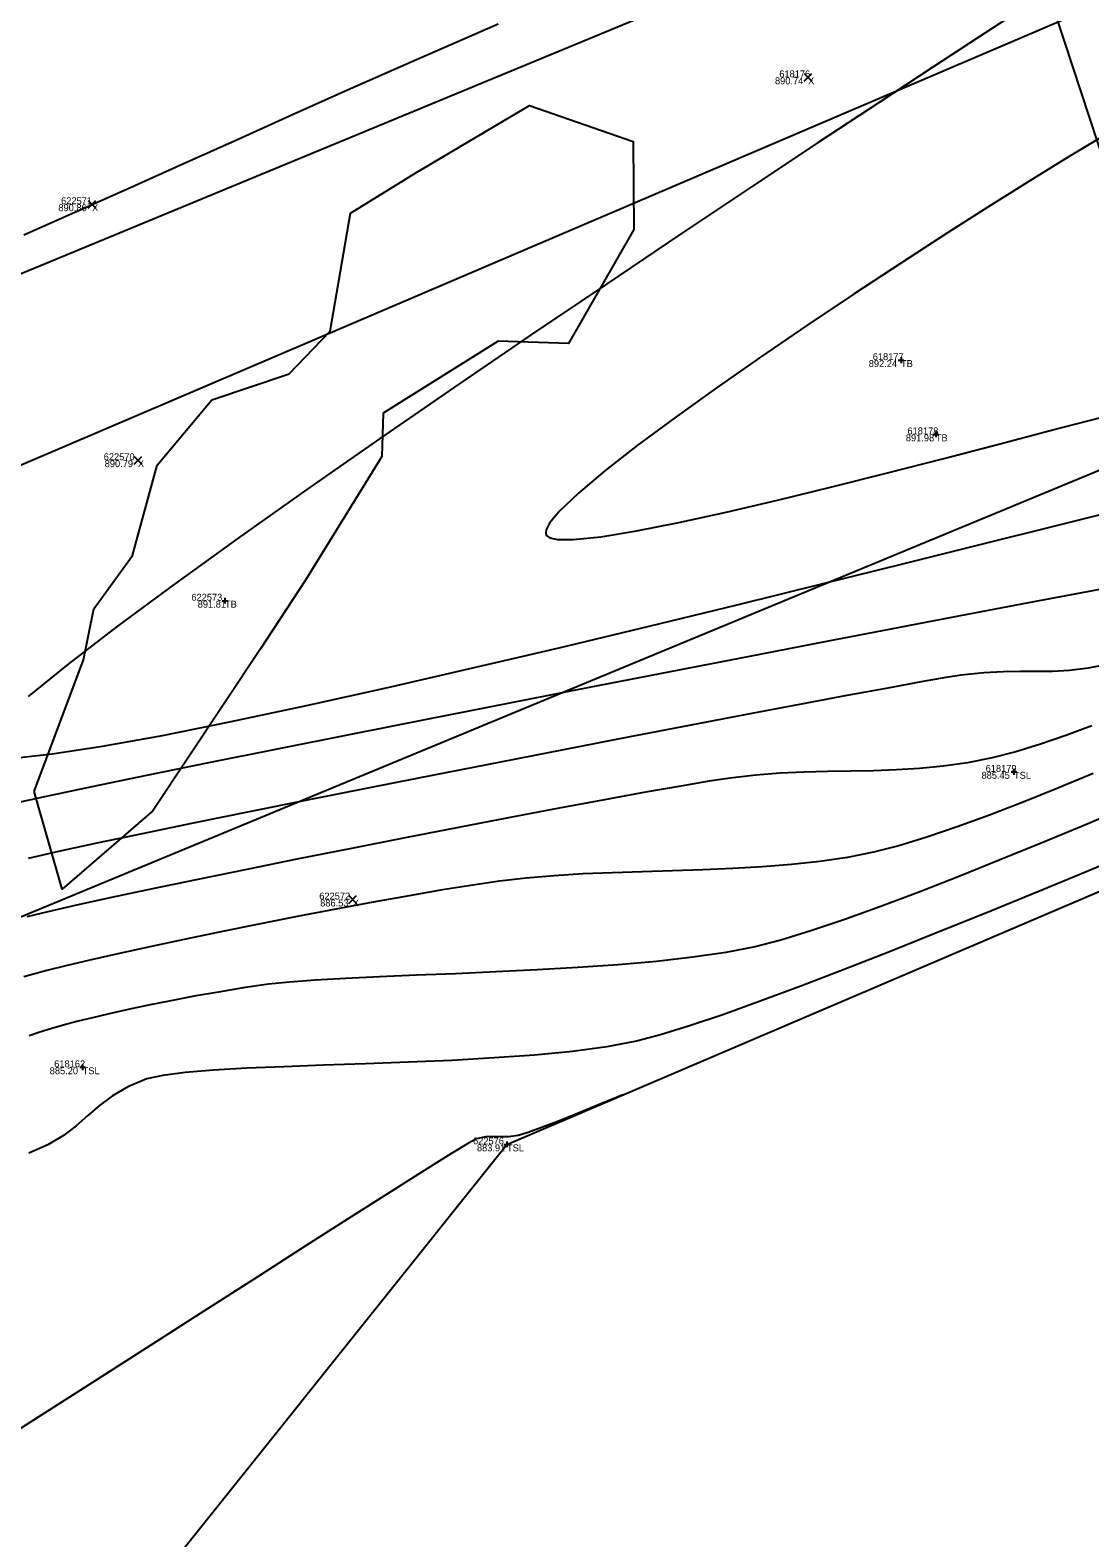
# Model space of a CAD drawing. Extents: x 1957117 to 1971063, y 701601 to 715861.
# Drawn here: x 1966403.5 to 1966457.1, y 709399.2 to 709475.4 of the extents above; entities that cross this region are included whole.
import ezdxf

# ---------------------------------------------------------------- set-up
doc = ezdxf.new("R2010")
doc.units = 0
for name, color, linetype in [('AP_X_Lights', 7, 'Continuous'), ('DT_X_Contour_Major', 7, 'Continuous'), ('DT_X_Contour_Minor', 7, 'Continuous'), ('DT_X_TIN_Hull', 7, 'Continuous'), ('GE_X_CL_20', 7, 'Continuous'), ('PV_P_Drive', 7, 'Continuous'), ('PV_P_Shoulder', 7, 'Continuous'), ('RS_Raster1', 7, 'Continuous'), ('RW_X_Esmt_RR', 7, 'Continuous'), ('RW_X_Fee_RW', 7, 'Continuous'), ('SC_Scratch1', 7, 'Continuous'), ('SC_Shading5', 7, 'Continuous'), ('VG_X_Tree_Line_Rt', 7, 'Continuous')]:
    doc.layers.add(name, color=color, linetype=linetype)

msp = doc.modelspace()

# ---------------------------------------------------------------- linework, layer by layer
at = {"layer": 'AP_X_Lights'}
for p, q in [((1966442.619, 709472.773), (1966443.007, 709473.163)), ((1966442.619, 709473.163), (1966443.007, 709472.773)), ((1966406.442, 709466.36), (1966406.83, 709466.75)), ((1966406.442, 709466.75), (1966406.83, 709466.36)), ((1966408.758, 709453.423), (1966409.146, 709453.813)), ((1966408.758, 709453.813), (1966409.146, 709453.423)), ((1966419.614, 709431.221), (1966420.002, 709431.611)), ((1966419.614, 709431.611), (1966420.002, 709431.221))]:
    msp.add_line(p, q, dxfattribs=at)
at = {"layer": 'DT_X_Contour_Major'}
for points in [[(1966402.552, 709436.248), (1966404.34, 709436.644), (1966406.645, 709437.133), (1966409.401, 709437.704), (1966412.543, 709438.342), (1966416.006, 709439.038), (1966419.725, 709439.778), (1966423.634, 709440.55), (1966427.67, 709441.341), (1966431.766, 709442.141), (1966435.857, 709442.937), (1966439.879, 709443.716), (1966443.767, 709444.466), (1966447.455, 709445.176), (1966450.878, 709445.832), (1966453.971, 709446.423), (1966456.67, 709446.938), (1966458.908, 709447.362)], [(1966402.552, 709436.248), (1966404.34, 709436.644), (1966406.645, 709437.133), (1966409.401, 709437.704), (1966412.543, 709438.342), (1966416.006, 709439.038), (1966419.725, 709439.778), (1966423.634, 709440.55), (1966427.67, 709441.341), (1966431.766, 709442.141), (1966435.857, 709442.937), (1966439.879, 709443.716), (1966443.767, 709444.466), (1966447.455, 709445.176), (1966450.878, 709445.832), (1966453.971, 709446.423), (1966456.67, 709446.938), (1966458.908, 709447.362)], [(1966458.895, 709433.65), (1966456.54, 709432.678), (1966454.136, 709431.69), (1966451.714, 709430.701), (1966449.304, 709429.726), (1966446.937, 709428.78), (1966444.643, 709427.88), (1966442.454, 709427.038), (1966440.401, 709426.272), (1966438.513, 709425.596), (1966436.821, 709425.024), (1966435.356, 709424.573), (1966434.149, 709424.257), (1966432.646, 709423.973), (1966430.913, 709423.742), (1966428.998, 709423.555), (1966426.947, 709423.407), (1966424.809, 709423.288), (1966422.63, 709423.192), (1966420.457, 709423.111), (1966418.339, 709423.038), (1966416.322, 709422.966), (1966414.453, 709422.886), (1966412.78, 709422.791), (1966411.35, 709422.675), (1966410.211, 709422.529), (1966409.409, 709422.346), (1966408.443, 709421.954), (1966407.666, 709421.503), (1966407.015, 709421.013), (1966406.426, 709420.5), (1966405.838, 709419.984), (1966405.187, 709419.484), (1966404.411, 709419.017), (1966403.448, 709418.603)], [(1966458.895, 709433.65), (1966456.54, 709432.678), (1966454.136, 709431.69), (1966451.714, 709430.701), (1966449.304, 709429.726), (1966446.937, 709428.78), (1966444.643, 709427.88), (1966442.454, 709427.038), (1966440.401, 709426.272), (1966438.513, 709425.596), (1966436.821, 709425.024), (1966435.356, 709424.573), (1966434.149, 709424.257), (1966432.646, 709423.973), (1966430.913, 709423.742), (1966428.998, 709423.555), (1966426.947, 709423.407), (1966424.809, 709423.288), (1966422.63, 709423.192), (1966420.457, 709423.111), (1966418.339, 709423.038), (1966416.322, 709422.966), (1966414.453, 709422.886), (1966412.78, 709422.791), (1966411.35, 709422.675), (1966410.211, 709422.529), (1966409.409, 709422.346), (1966408.443, 709421.954), (1966407.666, 709421.503), (1966407.015, 709421.013), (1966406.426, 709420.5), (1966405.838, 709419.984), (1966405.187, 709419.484), (1966404.411, 709419.017), (1966403.448, 709418.603)]]:
    msp.add_lwpolyline(points, dxfattribs=at)
at = {"layer": 'DT_X_Contour_Minor'}
for points in [[(1966453.195, 709476.136), (1966451.407, 709474.978), (1966449.121, 709473.485), (1966446.405, 709471.702), (1966443.329, 709469.671), (1966439.961, 709467.435), (1966436.37, 709465.038), (1966432.626, 709462.523), (1966428.798, 709459.933), (1966424.954, 709457.31), (1966421.163, 709454.699), (1966417.496, 709452.141), (1966414.019, 709449.681), (1966410.804, 709447.362), (1966407.918, 709445.226), (1966405.43, 709443.316), (1966403.41, 709441.677)], [(1966453.195, 709476.136), (1966451.407, 709474.978), (1966449.121, 709473.485), (1966446.405, 709471.702), (1966443.329, 709469.671), (1966439.961, 709467.435), (1966436.37, 709465.038), (1966432.626, 709462.523), (1966428.798, 709459.933), (1966424.954, 709457.31), (1966421.163, 709454.699), (1966417.496, 709452.141), (1966414.019, 709449.681), (1966410.804, 709447.362), (1966407.918, 709445.226), (1966405.43, 709443.316), (1966403.41, 709441.677)], [(1966403.19, 709465.01), (1966405.772, 709466.155), (1966408.462, 709467.356), (1966411.222, 709468.595), (1966414.015, 709469.85), (1966416.803, 709471.102), (1966419.549, 709472.329), (1966422.214, 709473.513), (1966424.762, 709474.632), (1966427.155, 709475.665)], [(1966403.19, 709465.01), (1966405.772, 709466.155), (1966408.462, 709467.356), (1966411.222, 709468.595), (1966414.015, 709469.85), (1966416.803, 709471.102), (1966419.549, 709472.329), (1966422.214, 709473.513), (1966424.762, 709474.632), (1966427.155, 709475.665)], [(1966457.606, 709469.935), (1966456.012, 709468.974), (1966454.156, 709467.83), (1966452.09, 709466.532), (1966449.865, 709465.111), (1966447.533, 709463.6), (1966445.146, 709462.028), (1966442.755, 709460.428), (1966440.412, 709458.83), (1966438.168, 709457.265), (1966436.076, 709455.764), (1966434.185, 709454.359), (1966432.549, 709453.081), (1966431.218, 709451.96), (1966430.245, 709451.028), (1966429.758, 709450.439), (1966429.581, 709450.1), (1966429.558, 709449.926), (1966429.577, 709449.855), (1966429.617, 709449.794), (1966429.765, 709449.698), (1966430.151, 709449.614), (1966430.948, 709449.607), (1966432.351, 709449.752), (1966434.149, 709450.046), (1966436.278, 709450.467), (1966438.674, 709450.994), (1966441.275, 709451.604), (1966444.016, 709452.276), (1966446.834, 709452.986), (1966449.666, 709453.713), (1966452.449, 709454.436), (1966455.119, 709455.131), (1966457.613, 709455.778)], [(1966457.606, 709469.935), (1966456.012, 709468.974), (1966454.156, 709467.83), (1966452.09, 709466.532), (1966449.865, 709465.111), (1966447.533, 709463.6), (1966445.146, 709462.028), (1966442.755, 709460.428), (1966440.412, 709458.83), (1966438.168, 709457.265), (1966436.076, 709455.764), (1966434.185, 709454.359), (1966432.549, 709453.081), (1966431.218, 709451.96), (1966430.245, 709451.028), (1966429.758, 709450.439), (1966429.581, 709450.1), (1966429.558, 709449.926), (1966429.577, 709449.855), (1966429.617, 709449.794), (1966429.765, 709449.698), (1966430.151, 709449.614), (1966430.948, 709449.607), (1966432.351, 709449.752), (1966434.149, 709450.046), (1966436.278, 709450.467), (1966438.674, 709450.994), (1966441.275, 709451.604), (1966444.016, 709452.276), (1966446.834, 709452.986), (1966449.666, 709453.713), (1966452.449, 709454.436), (1966455.119, 709455.131), (1966457.613, 709455.778)], [(1966402.685, 709438.568), (1966404.63, 709438.771), (1966407.159, 709439.16), (1966410.195, 709439.713), (1966413.661, 709440.407), (1966417.481, 709441.222), (1966421.58, 709442.133), (1966425.88, 709443.12), (1966430.306, 709444.161), (1966434.781, 709445.232), (1966439.23, 709446.313), (1966443.575, 709447.381), (1966447.741, 709448.413), (1966451.651, 709449.388), (1966455.229, 709450.284), (1966458.399, 709451.079)], [(1966402.685, 709438.568), (1966404.63, 709438.771), (1966407.159, 709439.16), (1966410.195, 709439.713), (1966413.661, 709440.407), (1966417.481, 709441.222), (1966421.58, 709442.133), (1966425.88, 709443.12), (1966430.306, 709444.161), (1966434.781, 709445.232), (1966439.23, 709446.313), (1966443.575, 709447.381), (1966447.741, 709448.413), (1966451.651, 709449.388), (1966455.229, 709450.284), (1966458.399, 709451.079)], [(1966403.428, 709433.51), (1966404.962, 709433.856), (1966406.897, 709434.274), (1966409.181, 709434.754), (1966411.762, 709435.286), (1966414.587, 709435.861), (1966417.605, 709436.468), (1966420.763, 709437.098), (1966424.008, 709437.739), (1966427.289, 709438.383), (1966430.553, 709439.02), (1966433.748, 709439.639), (1966436.822, 709440.231), (1966439.721, 709440.785), (1966442.395, 709441.292), (1966444.791, 709441.741), (1966446.857, 709442.123), (1966448.539, 709442.428), (1966449.787, 709442.646), (1966450.548, 709442.766), (1966451.695, 709442.892), (1966452.677, 709442.946), (1966453.546, 709442.956), (1966454.358, 709442.952), (1966455.166, 709442.96), (1966456.024, 709443.011), (1966456.987, 709443.131), (1966458.107, 709443.35)], [(1966403.428, 709433.51), (1966404.962, 709433.856), (1966406.897, 709434.274), (1966409.181, 709434.754), (1966411.762, 709435.286), (1966414.587, 709435.861), (1966417.605, 709436.468), (1966420.763, 709437.098), (1966424.008, 709437.739), (1966427.289, 709438.383), (1966430.553, 709439.02), (1966433.748, 709439.639), (1966436.822, 709440.231), (1966439.721, 709440.785), (1966442.395, 709441.292), (1966444.791, 709441.741), (1966446.857, 709442.123), (1966448.539, 709442.428), (1966449.787, 709442.646), (1966450.548, 709442.766), (1966451.695, 709442.892), (1966452.677, 709442.946), (1966453.546, 709442.956), (1966454.358, 709442.952), (1966455.166, 709442.96), (1966456.024, 709443.011), (1966456.987, 709443.131), (1966458.107, 709443.35)], [(1966457.159, 709440.202), (1966455.844, 709439.708), (1966454.56, 709439.264), (1966453.315, 709438.884), (1966452.118, 709438.577), (1966450.862, 709438.327), (1966449.643, 709438.151), (1966448.453, 709438.035), (1966447.283, 709437.964), (1966446.124, 709437.925), (1966444.965, 709437.902), (1966443.8, 709437.883), (1966442.618, 709437.853), (1966441.41, 709437.797), (1966440.168, 709437.703), (1966438.883, 709437.555), (1966437.824, 709437.394), (1966436.378, 709437.151), (1966434.597, 709436.836), (1966432.531, 709436.46), (1966430.234, 709436.031), (1966427.756, 709435.561), (1966425.149, 709435.059), (1966422.464, 709434.536), (1966419.754, 709434.002), (1966417.07, 709433.466), (1966414.464, 709432.94), (1966411.987, 709432.432), (1966409.691, 709431.954), (1966407.628, 709431.515), (1966405.849, 709431.126), (1966404.406, 709430.797), (1966403.35, 709430.537)], [(1966457.159, 709440.202), (1966455.844, 709439.708), (1966454.56, 709439.264), (1966453.315, 709438.884), (1966452.118, 709438.577), (1966450.862, 709438.327), (1966449.643, 709438.151), (1966448.453, 709438.035), (1966447.283, 709437.964), (1966446.124, 709437.925), (1966444.965, 709437.902), (1966443.8, 709437.883), (1966442.618, 709437.853), (1966441.41, 709437.797), (1966440.168, 709437.703), (1966438.883, 709437.555), (1966437.824, 709437.394), (1966436.378, 709437.151), (1966434.597, 709436.836), (1966432.531, 709436.46), (1966430.234, 709436.031), (1966427.756, 709435.561), (1966425.149, 709435.059), (1966422.464, 709434.536), (1966419.754, 709434.002), (1966417.07, 709433.466), (1966414.464, 709432.94), (1966411.987, 709432.432), (1966409.691, 709431.954), (1966407.628, 709431.515), (1966405.849, 709431.126), (1966404.406, 709430.797), (1966403.35, 709430.537)], [(1966457.223, 709437.78), (1966455.439, 709437.046), (1966453.685, 709436.343), (1966451.983, 709435.686), (1966450.355, 709435.089), (1966448.821, 709434.567), (1966447.405, 709434.133), (1966446.128, 709433.804), (1966444.803, 709433.541), (1966443.417, 709433.336), (1966441.983, 709433.18), (1966440.51, 709433.064), (1966439.009, 709432.979), (1966437.49, 709432.916), (1966435.963, 709432.866), (1966434.438, 709432.82), (1966432.927, 709432.77), (1966431.439, 709432.706), (1966429.984, 709432.619), (1966428.574, 709432.501), (1966427.218, 709432.343), (1966425.878, 709432.146), (1966424.343, 709431.898), (1966422.652, 709431.606), (1966420.84, 709431.279), (1966418.947, 709430.924), (1966417.008, 709430.55), (1966415.061, 709430.165), (1966413.144, 709429.777), (1966411.294, 709429.393), (1966409.549, 709429.022), (1966407.944, 709428.672), (1966406.519, 709428.351), (1966405.309, 709428.066), (1966404.353, 709427.827), (1966403.184, 709427.506)], [(1966457.223, 709437.78), (1966455.439, 709437.046), (1966453.685, 709436.343), (1966451.983, 709435.686), (1966450.355, 709435.089), (1966448.821, 709434.567), (1966447.405, 709434.133), (1966446.128, 709433.804), (1966444.803, 709433.541), (1966443.417, 709433.336), (1966441.983, 709433.18), (1966440.51, 709433.064), (1966439.009, 709432.979), (1966437.49, 709432.916), (1966435.963, 709432.866), (1966434.438, 709432.82), (1966432.927, 709432.77), (1966431.439, 709432.706), (1966429.984, 709432.619), (1966428.574, 709432.501), (1966427.218, 709432.343), (1966425.878, 709432.146), (1966424.343, 709431.898), (1966422.652, 709431.606), (1966420.84, 709431.279), (1966418.947, 709430.924), (1966417.008, 709430.55), (1966415.061, 709430.165), (1966413.144, 709429.777), (1966411.294, 709429.393), (1966409.549, 709429.022), (1966407.944, 709428.672), (1966406.519, 709428.351), (1966405.309, 709428.066), (1966404.353, 709427.827), (1966403.184, 709427.506)], [(1966458.822, 709436.025), (1966456.718, 709435.146), (1966454.594, 709434.266), (1966452.476, 709433.401), (1966450.393, 709432.566), (1966448.371, 709431.776), (1966446.438, 709431.046), (1966444.621, 709430.392), (1966442.948, 709429.827), (1966441.444, 709429.368), (1966440.139, 709429.03), (1966438.661, 709428.742), (1966436.989, 709428.498), (1966435.162, 709428.292), (1966433.216, 709428.12), (1966431.189, 709427.976), (1966429.12, 709427.856), (1966427.046, 709427.754), (1966425.004, 709427.665), (1966423.033, 709427.585), (1966421.169, 709427.508), (1966419.452, 709427.429), (1966417.919, 709427.343), (1966416.606, 709427.246), (1966415.553, 709427.131), (1966414.28, 709426.946), (1966413.023, 709426.741), (1966411.797, 709426.524), (1966410.617, 709426.299), (1966409.498, 709426.073), (1966408.455, 709425.851), (1966407.505, 709425.639), (1966406.661, 709425.442), (1966405.94, 709425.266), (1966405.356, 709425.117), (1966404.603, 709424.906), (1966403.998, 709424.711), (1966403.466, 709424.522)], [(1966458.822, 709436.025), (1966456.718, 709435.146), (1966454.594, 709434.266), (1966452.476, 709433.401), (1966450.393, 709432.566), (1966448.371, 709431.776), (1966446.438, 709431.046), (1966444.621, 709430.392), (1966442.948, 709429.827), (1966441.444, 709429.368), (1966440.139, 709429.03), (1966438.661, 709428.742), (1966436.989, 709428.498), (1966435.162, 709428.292), (1966433.216, 709428.12), (1966431.189, 709427.976), (1966429.12, 709427.856), (1966427.046, 709427.754), (1966425.004, 709427.665), (1966423.033, 709427.585), (1966421.169, 709427.508), (1966419.452, 709427.429), (1966417.919, 709427.343), (1966416.606, 709427.246), (1966415.553, 709427.131), (1966414.28, 709426.946), (1966413.023, 709426.741), (1966411.797, 709426.524), (1966410.617, 709426.299), (1966409.498, 709426.073), (1966408.455, 709425.851), (1966407.505, 709425.639), (1966406.661, 709425.442), (1966405.94, 709425.266), (1966405.356, 709425.117), (1966404.603, 709424.906), (1966403.998, 709424.711), (1966403.466, 709424.522)], [(1966433.475, 709421.55), (1966433.369, 709421.509), (1966433.129, 709421.413), (1966432.709, 709421.242), (1966432.063, 709420.976), (1966431.172, 709420.609), (1966430.26, 709420.239), (1966429.403, 709419.903), (1966428.677, 709419.639), (1966428.16, 709419.484), (1966427.677, 709419.415), (1966427.277, 709419.42), (1966426.909, 709419.443), (1966426.519, 709419.428), (1966426.055, 709419.321), (1966425.656, 709419.103), (1966424.768, 709418.562), (1966423.448, 709417.736), (1966421.752, 709416.662), (1966419.737, 709415.379), (1966417.459, 709413.924), (1966414.974, 709412.334), (1966412.339, 709410.646), (1966409.609, 709408.898), (1966406.842, 709407.129), (1966404.093, 709405.374), (1966401.419, 709403.672)], [(1966433.475, 709421.55), (1966433.369, 709421.509), (1966433.129, 709421.413), (1966432.709, 709421.242), (1966432.063, 709420.976), (1966431.172, 709420.609), (1966430.26, 709420.239), (1966429.403, 709419.903), (1966428.677, 709419.639), (1966428.16, 709419.484), (1966427.677, 709419.415), (1966427.277, 709419.42), (1966426.909, 709419.443), (1966426.519, 709419.428), (1966426.055, 709419.321), (1966425.656, 709419.103), (1966424.768, 709418.562), (1966423.448, 709417.736), (1966421.752, 709416.662), (1966419.737, 709415.379), (1966417.459, 709413.924), (1966414.974, 709412.334), (1966412.339, 709410.646), (1966409.609, 709408.898), (1966406.842, 709407.129), (1966404.093, 709405.374), (1966401.419, 709403.672)]]:
    msp.add_lwpolyline(points, dxfattribs=at)
at = {"layer": 'DT_X_TIN_Hull'}
msp.add_lwpolyline([(1966196.581, 709322.506), (1966234.303, 709340.787), (1966289.89, 709360.21), (1966341.932, 709358.331), (1966392.829, 709375.578), (1966427.603, 709419.04), (1966470.601, 709437.421), (1966515.498, 709455.717), (1966563.667, 709476.049), (1966610.999, 709497.301), (1966657.31, 709514.717), (1966699.438, 709532.997)], dxfattribs=at)
at = {"layer": 'GE_X_CL_20'}
msp.add_lwpolyline([(1966828.097, 709638.981), (1965844.448, 709231.801)], dxfattribs=at)
at = {"layer": 'PV_P_Drive'}
for p, q in [((1966447.366, 709458.677), (1966447.658, 709458.677)), ((1966447.512, 709458.823), (1966447.512, 709458.531)), ((1966447.512, 709458.677), (1966447.512, 709458.677)), ((1966449.123, 709454.924), (1966449.415, 709454.924)), ((1966449.269, 709455.07), (1966449.269, 709454.778)), ((1966449.269, 709454.924), (1966449.269, 709454.924)), ((1966413.205, 709446.517), (1966413.497, 709446.517)), ((1966413.351, 709446.663), (1966413.351, 709446.371)), ((1966413.351, 709446.517), (1966413.351, 709446.517)), ((1966453.219, 709438.014), (1966453.219, 709437.722)), ((1966453.073, 709437.868), (1966453.365, 709437.868)), ((1966453.219, 709437.868), (1966453.219, 709437.868)), ((1966406.017, 709422.936), (1966406.309, 709422.936)), ((1966406.163, 709423.082), (1966406.163, 709422.79)), ((1966406.163, 709422.936), (1966406.163, 709422.936)), ((1966427.457, 709419.04), (1966427.749, 709419.04)), ((1966427.603, 709419.186), (1966427.603, 709418.894)), ((1966427.603, 709419.04), (1966427.603, 709419.04))]:
    msp.add_line(p, q, dxfattribs=at)
at = {"layer": 'RW_X_Esmt_RR'}
msp.add_line((1965855.922, 709204.082), (1966839.571, 709611.262), dxfattribs=at)
at = {"layer": 'RW_X_Fee_RW'}
msp.add_lwpolyline([(1963881.046, 707276.431), (1964172.578, 707701.964), (1964668.324, 708419.582), (1964735.207, 708501.875), (1964966.496, 708718.802), (1965107.468, 708816.338), (1965585.552, 709094.216), (1966091.861, 709326.705), (1966247.281, 709386.816), (1966633.174, 709551.737), (1966943.202, 709670.565), (1967172.032, 709812.662), (1967935.697, 710373.174), (1968346.714, 710683.963), (1968484.345, 710796.182), (1968743.632, 711067.038), (1968903.937, 711275.819), (1969041.222, 711501.316), (1969638.166, 712572.015), (1970019.077, 713196.718)], dxfattribs=at)
at = {"layer": 'SC_Shading5'}
for points in [[(1963589.678, 706586.994), (1963626.625, 706689.548), (1963651.76, 706746.832), (1963668.09, 706778.596), (1963682.768, 706805.402), (1963734.424, 706911.594), (1963826.849, 707116.717), (1963877.258, 707215.645), (1963964.981, 707354.472), (1964070.526, 707509.355), (1964132.574, 707601.994), (1964163.9, 707642.169), (1964191.2, 707685.167), (1964278.98, 707807.131), (1964326.11, 707874.364), (1964396.427, 707968.962), (1964508.519, 708133.679), (1964655.588, 708336.552), (1964745.319, 708429.172), (1964840.327, 708522.317), (1964988.178, 708660.245), (1965089.796, 708739.041), (1965251.743, 708835.216), (1965415.807, 708922.048), (1965866.2, 709149.38), (1966173.543, 709294.131), (1966283.627, 709338.196), (1966534.003, 709419.214), (1966689.084, 709471.266), (1967008.468, 709641.817), (1967166.677, 709750.124), (1967422.113, 709931.083), (1967818.707, 710198.831), (1968187.021, 710459.852), (1968360.589, 710592.493), (1968496.543, 710707.847), (1968606.427, 710809.378), (1968733.391, 710937.091), (1968807.28, 711025.4), (1968843.008, 711077.094), (1968863.233, 711106.099), (1968909.747, 711171.311), (1968974.133, 711279.559), (1969130.932, 711546.915), (1969247.433, 711744.686), (1969402.714, 712016.424), (1969505.287, 712191.789), (1969666.311, 712460.805), (1969771.586, 712639.896), (1969880.058, 712820.917), (1969964.994, 712955.706), (1969990.005, 713000.084), (1970030.065, 713068.479)], [(1963609.915, 706579.703), (1963646.615, 706681.572), (1963671.193, 706737.585), (1963687.092, 706768.511), (1963701.884, 706795.526), (1963753.906, 706902.469), (1963846.249, 707107.41), (1963895.973, 707204.994), (1963982.966, 707342.667), (1964088.35, 707497.312), (1964150.015, 707589.379), (1964181.502, 707629.761), (1964209.024, 707673.109), (1964296.517, 707794.674), (1964343.552, 707861.772), (1964413.958, 707956.489), (1964526.123, 708121.313), (1964672.104, 708322.686), (1964760.576, 708414.006), (1964855.195, 708506.77), (1965002.134, 708643.847), (1965101.925, 708721.226), (1965262.272, 708816.451), (1965425.685, 708902.939), (1965875.63, 709130.044), (1966182.13, 709274.398), (1966290.944, 709317.954), (1966540.737, 709398.785), (1966697.632, 709451.445), (1967019.644, 709623.399), (1967178.971, 709732.471), (1967434.35, 709913.39), (1967830.945, 710181.14), (1968199.774, 710442.525), (1968374.086, 710575.735), (1968510.806, 710691.739), (1968621.36, 710793.889), (1968749.296, 710922.58), (1968824.413, 711012.355), (1968860.678, 711064.827), (1968880.812, 711093.701), (1968927.778, 711159.547), (1968992.655, 711268.62), (1969149.476, 711536.015), (1969266.039, 711733.891), (1969421.336, 712005.657), (1969523.8, 712180.835), (1969684.812, 712449.831), (1969790.084, 712628.917), (1969898.385, 712809.653), (1969983.474, 712944.685), (1970008.657, 712989.367), (1970048.626, 713057.607)]]:
    msp.add_spline(points, degree=3, dxfattribs=at)
at = {"layer": 'VG_X_Tree_Line_Rt'}
for points in [[(1966455.356, 709476.081), (1966453.765, 709481.486), (1966455.772, 709484.601), (1966462.417, 709491.32), (1966464.179, 709496.445), (1966466.551, 709497.225), (1966475.182, 709496.537), (1966483.336, 709491.872), (1966480.362, 709488.667), (1966473.581, 709488.691), (1966467.181, 709488.62), (1966466.573, 709484.212), (1966465.963, 709477.357), (1966464.63, 709468.211), (1966457.883, 709468.395), (1966455.356, 709476.081)], [(1966403.714, 709436.879), (1966406.209, 709443.527), (1966406.729, 709446.109), (1966408.685, 709448.795), (1966409.931, 709453.363), (1966412.692, 709456.665), (1966416.59, 709457.976), (1966418.665, 709460.143), (1966419.703, 709466.099), (1966422.998, 709468.141), (1966428.747, 709471.552), (1966433.977, 709469.721), (1966434.005, 709465.282), (1966430.706, 709459.521), (1966427.164, 709459.634), (1966421.352, 709455.996), (1966421.274, 709453.811), (1966417.415, 709447.557), (1966415.15, 709444.091), (1966409.713, 709435.896), (1966405.127, 709431.938), (1966403.714, 709436.879)]]:
    msp.add_lwpolyline(points, dxfattribs=at)

# ---------------------------------------------------------------- texts
at = {"layer": 'PV_P_Shoulder'}
for s, p in [('890.74', (1966441.143, 709472.618)), ('890.86', (1966404.936, 709466.205)), ('892.24', (1966445.881, 709458.327)), ('891.98', (1966447.754, 709454.574)), ('890.79', (1966407.277, 709453.268)), ('891.81', (1966411.975, 709446.167)), ('885.45', (1966451.577, 709437.518)), ('886.53', (1966418.163, 709431.066)), ('885.20', (1966404.499, 709422.586)), ('883.91', (1966426.084, 709418.69))]:
    msp.add_text(s, height=0.35, dxfattribs=at).set_placement(p)
at = {"layer": 'RS_Raster1'}
for s, p in [('618176', (1966441.361, 709472.968)), ('622571', (1966405.073, 709466.555)), ('618177', (1966446.082, 709458.677)), ('618178', (1966447.836, 709454.924)), ('622570', (1966407.227, 709453.618)), ('622573', (1966411.656, 709446.517)), ('618179', (1966451.786, 709437.868)), ('622572', (1966418.116, 709431.416)), ('618162', (1966404.725, 709422.936)), ('622576', (1966425.886, 709419.04))]:
    msp.add_text(s, height=0.35, dxfattribs=at).set_placement(p)
at = {"layer": 'SC_Scratch1'}
for s, p in [('X', (1966442.813, 709472.618)), ('X', (1966406.636, 709466.205)), ('TB', (1966447.512, 709458.327)), ('TB', (1966449.269, 709454.574)), ('X', (1966408.952, 709453.268)), ('TB', (1966413.351, 709446.167)), ('TSL', (1966453.219, 709437.518)), ('X', (1966419.808, 709431.066)), ('TSL', (1966406.163, 709422.586)), ('TSL', (1966427.603, 709418.69))]:
    msp.add_text(s, height=0.35, dxfattribs=at).set_placement(p)

doc.saveas('drawing.dxf')
